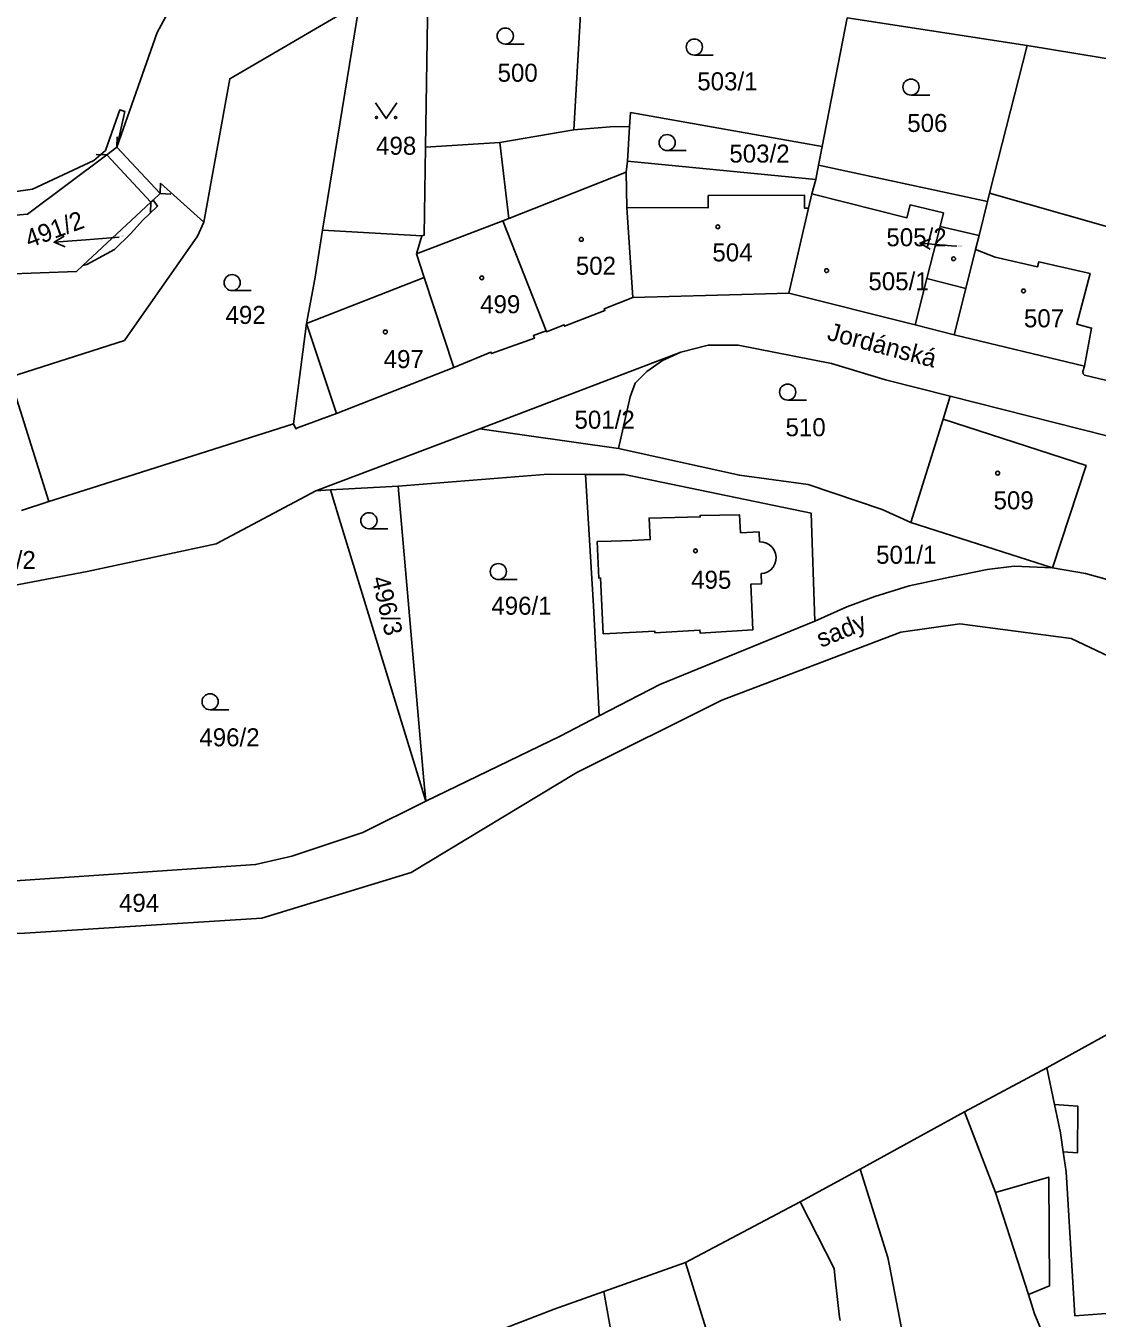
# Model space of a CAD drawing. Extents: x -737240 to -735272, y -1119606 to -1117878.
# Drawn here: x -736020.4 to -735919.3, y -1119366 to -1119244 of the extents above; entities that cross this region are included whole.
import ezdxf

# ---------------------------------------------------------------- set-up
doc = ezdxf.new("R2010")
doc.units = 0
for name, color, linetype in [('Level 1', 7, 'Continuous'), ('Level 15', 7, 'Continuous'), ('Level 16', 7, 'Continuous'), ('Level 18', 7, 'Continuous'), ('Level 19', 7, 'Continuous'), ('Level 25', 7, 'Continuous'), ('Level 4', 7, 'Continuous')]:
    doc.layers.add(name, color=color, linetype=linetype)

msp = doc.modelspace()

# ---------------------------------------------------------------- linework, layer by layer
at = {"layer": 'Level 1'}
for p, q in [((-735967.92, -1119240.79), (-735968.69, -1119253.86)), ((-735988.91, -1119241.9), (-735992.4, -1119263.34)), ((-735982.47, -1119241.31), (-735982.68, -1119255.51)), ((-735945.24, -1119255.42), (-735942.89, -1119243.29)), ((-735942.89, -1119243.29), (-735925.91, -1119245.9)), ((-735925.91, -1119245.9), (-735929.44, -1119259.84)), ((-735925.91, -1119245.9), (-735904.04, -1119249.53)), ((-735968.69, -1119253.86), (-735975.67, -1119255.04)), ((-735963.43, -1119253.57), (-735963.62, -1119256.82)), ((-736011.82, -1119255.51), (-736012.77, -1119256.22)), ((-735975.67, -1119255.04), (-735974.82, -1119262.24)), ((-735945.59, -1119257.21), (-735945.24, -1119255.42)), ((-735963.62, -1119256.82), (-735963.74, -1119257.87)), ((-735945.85, -1119258.54), (-735963.62, -1119256.82)), ((-735963.74, -1119257.87), (-735963.69, -1119261.2)), ((-735945.59, -1119257.21), (-735945.85, -1119258.54)), ((-735929.64, -1119260.62), (-735945.59, -1119257.21)), ((-735945.85, -1119258.54), (-735946.23, -1119259.91)), ((-736008.61, -1119260.7), (-736008.38, -1119260.49)), ((-736008.38, -1119260.49), (-736007.73, -1119259.88)), ((-735946.23, -1119259.91), (-735946.54, -1119261.24)), ((-735929.64, -1119260.62), (-735930.44, -1119263.84)), ((-735929.44, -1119259.84), (-735929.64, -1119260.62)), ((-736015.02, -1119266.67), (-736008.61, -1119260.7)), ((-735963.69, -1119261.2), (-735963.12, -1119269.7)), ((-735946.54, -1119261.24), (-735948.38, -1119269.27)), ((-735974.82, -1119262.24), (-735975.38, -1119262.46)), ((-735975.38, -1119262.46), (-735971.31, -1119272.83)), ((-735934.12, -1119262.98), (-735935.36, -1119267.89)), ((-735930.44, -1119263.84), (-735934.12, -1119262.98)), ((-735992.4, -1119263.34), (-735983.02, -1119263.88)), ((-735983.02, -1119263.88), (-735983.54, -1119265.57)), ((-735930.44, -1119263.84), (-735930.78, -1119265.16)), ((-735930.78, -1119265.16), (-735931.69, -1119268.84)), ((-735983.54, -1119265.57), (-735982.81, -1119267.8)), ((-735982.81, -1119267.8), (-735980.02, -1119276.3)), ((-735935.36, -1119267.89), (-735931.69, -1119268.84)), ((-735931.69, -1119268.84), (-735932.78, -1119273.21)), ((-735936.46, -1119272.28), (-735948.38, -1119269.27)), ((-735993.93, -1119272.14), (-735995.15, -1119281.61)), ((-735932.78, -1119273.21), (-735936.46, -1119272.28)), ((-735920.48, -1119276.16), (-735932.78, -1119273.21)), ((-735977.57, -1119282.08), (-735958.59, -1119274.85)), ((-735980.02, -1119276.3), (-735991.1, -1119280.64)), ((-735933.82, -1119281.16), (-735933.15, -1119279.01)), ((-735936.87, -1119290.92), (-735933.82, -1119281.16)), ((-735993.05, -1119287.93), (-735977.57, -1119282.08)), ((-735977.57, -1119282.08), (-735964.47, -1119283.94)), ((-735985.26, -1119287.5), (-735991.67, -1119287.85)), ((-735993.05, -1119287.93), (-735991.67, -1119287.85)), ((-736020.83, -1119289.79), (-736018.23, -1119288.95)), ((-735936.87, -1119290.92), (-735923.49, -1119295.21)), ((-735931.81, -1119346.55), (-735924.05, -1119342.41)), ((-735924.05, -1119342.41), (-735923.32, -1119345.87)), ((-735941.67, -1119351.96), (-735931.81, -1119346.55)), ((-735931.81, -1119346.55), (-735928.9, -1119354.18)), ((-735947.33, -1119355.06), (-735941.67, -1119351.96)), ((-735928.9, -1119354.18), (-735925.76, -1119363.8)), ((-735958.14, -1119360.78), (-735947.33, -1119355.06)), ((-735965.86, -1119363.51), (-735958.14, -1119360.78)), ((-735958.14, -1119360.78), (-735953.28, -1119376.45)), ((-735965.86, -1119363.51), (-735964.59, -1119370.68))]:
    msp.add_line(p, q, dxfattribs=at)
for points in [[(-736005.28, -1119239.62), (-736008.01, -1119244.67), (-736011.82, -1119255.51)], [(-736003.6, -1119262.58), (-736001.17, -1119249.03), (-735988.91, -1119241.9)], [(-736069.75, -1119267.58), (-736068.68, -1119267.02), (-736065.01, -1119265.06), (-736052.81, -1119263.37), (-736043.77, -1119262.54), (-736036.59, -1119261.35), (-736028.31, -1119260.39), (-736023.81, -1119260.04), (-736019.8, -1119259.47), (-736014, -1119256.74), (-736012.9, -1119255.81), (-736011.53, -1119251.97), (-736011.06, -1119252.14), (-736011.82, -1119255.51)], [(-735945.24, -1119255.42), (-735963.33, -1119252.23), (-735963.43, -1119253.57)], [(-735968.69, -1119253.86), (-735964.89, -1119253.55), (-735963.43, -1119253.57)], [(-735982.68, -1119255.51), (-735982.81, -1119263.79), (-735983.02, -1119263.88)], [(-735982.68, -1119255.51), (-735981.68, -1119255.44), (-735975.67, -1119255.04)], [(-736012.77, -1119256.22), (-736020.26, -1119261.83), (-736041.28, -1119263.6), (-736057.13, -1119267.13), (-736058.3, -1119267.39), (-736068.51, -1119269.66)], [(-736007.73, -1119259.88), (-736007.7, -1119258.9), (-736003.6, -1119262.58)], [(-736008.38, -1119260.49), (-736007.98, -1119261.05), (-736009.39, -1119262.41), (-736010.5, -1119263.66), (-736012.06, -1119265.15), (-736014.66, -1119266.58), (-736015.02, -1119266.67)], [(-735929.44, -1119259.84), (-735910.99, -1119265.1), (-735905.3, -1119266.72)], [(-736018.23, -1119288.95), (-736021.92, -1119277.22), (-736011.11, -1119273.73), (-736004.21, -1119263.91), (-736003.6, -1119262.58)], [(-735992.4, -1119263.34), (-735993.15, -1119267.96), (-735993.93, -1119272.14)], [(-736029.39, -1119267.73), (-736015.62, -1119267.23), (-736015.02, -1119266.67)], [(-735963.12, -1119269.7), (-735965.82, -1119270.75), (-735965.76, -1119270.91), (-735969.56, -1119272.4), (-735969.61, -1119272.26), (-735971.27, -1119272.92), (-735971.31, -1119272.83)], [(-735948.38, -1119269.27), (-735951.69, -1119269.38), (-735963.12, -1119269.7)], [(-735971.31, -1119272.83), (-735972.5, -1119273.28), (-735972.41, -1119273.52), (-735976.47, -1119274.98), (-735976.52, -1119274.84), (-735980.02, -1119276.3)], [(-735958.59, -1119274.85), (-735960.32, -1119275.63), (-735961.8, -1119276.66), (-735962.89, -1119277.76), (-735963.38, -1119279.07), (-735964.47, -1119283.94)], [(-735958.59, -1119274.85), (-735956.02, -1119274.19), (-735953.19, -1119274.2), (-735944.38, -1119275.93), (-735939.26, -1119277.47), (-735933.15, -1119279.01)], [(-735906.34, -1119280.86), (-735911.24, -1119279.21), (-735920.48, -1119277.01), (-735920.6, -1119276.9), (-735920.63, -1119276.68), (-735920.48, -1119276.16)], [(-735933.15, -1119279.01), (-735915.76, -1119283.4), (-735915.74, -1119297.03)], [(-735991.1, -1119280.64), (-735994.77, -1119281.99), (-735994.93, -1119282.07), (-735995.15, -1119281.61)], [(-735995.15, -1119281.61), (-736014.26, -1119287.67), (-736018.23, -1119288.95)], [(-735964.47, -1119283.94), (-735953.05, -1119286.47), (-735946.58, -1119287.35), (-735939.57, -1119289.71), (-735936.87, -1119290.92)], [(-735985.26, -1119287.5), (-735971.11, -1119286.36), (-735967.6, -1119286.38)], [(-735982.67, -1119317.24), (-735982.87, -1119314.92), (-735984.63, -1119294.66), (-735985.26, -1119287.5)], [(-735966.31, -1119309.19), (-735966.82, -1119298.79), (-735967.6, -1119286.38)], [(-735967.6, -1119286.38), (-735963.92, -1119286.4), (-735946.29, -1119290.03), (-735945.93, -1119300.25)], [(-736027.56, -1119297.99), (-736014.63, -1119295.55), (-736002.46, -1119292.93), (-735993.05, -1119287.93)], [(-735991.67, -1119287.85), (-735990.84, -1119290.55), (-735982.67, -1119317.24)], [(-735945.93, -1119300.25), (-735942.91, -1119298.9), (-735940.29, -1119297.92), (-735937.02, -1119296.9), (-735933.21, -1119296.07), (-735929.66, -1119295.35), (-735927.12, -1119295.05), (-735923.49, -1119295.21)], [(-735923.49, -1119295.21), (-735920.4, -1119295.73), (-735915.74, -1119297.03)], [(-735906.61, -1119322.26), (-735913.03, -1119311.94), (-735911.24, -1119310.59), (-735915.84, -1119304.66), (-735921.75, -1119301.86), (-735932.25, -1119300.5), (-735937.81, -1119301.29), (-735954.72, -1119307.69), (-735968.39, -1119314.51), (-735984.03, -1119323.95), (-735998.13, -1119328.26), (-736020.51, -1119329.7), (-736056.45, -1119331.03), (-736058.63, -1119331.81), (-736077.8, -1119335.12), (-736088.05, -1119337.19), (-736102.43, -1119335.25), (-736105.41, -1119333.17), (-736121.82, -1119328.91), (-736140.39, -1119326.83), (-736161.47, -1119324.23)], [(-735966.31, -1119309.19), (-735960.58, -1119306.22), (-735945.93, -1119300.25)], [(-735982.67, -1119317.24), (-735969.97, -1119311.09), (-735966.31, -1119309.19)], [(-736044.16, -1119325.56), (-736026.51, -1119325.09), (-735998.73, -1119323.22), (-735995.3, -1119322.41), (-735988.61, -1119320.19), (-735982.67, -1119317.24)], [(-735924.05, -1119342.41), (-735915.33, -1119337.58), (-735906.33, -1119337.59)], [(-735923.32, -1119345.87), (-735922.75, -1119348.54), (-735922.5, -1119350.32)], [(-735922.5, -1119350.32), (-735922.23, -1119352.23), (-735921.62, -1119362.11), (-735921.39, -1119365.81), (-735916.3, -1119365.44), (-735916.34, -1119364.99), (-735908.36, -1119364.42)], [(-735947.33, -1119355.06), (-735944.12, -1119361.34), (-735944.01, -1119362.33), (-735943.6, -1119365.93), (-735943.54, -1119366.25)], [(-735976.5, -1119367.49), (-735970.53, -1119365.19), (-735965.86, -1119363.51)], [(-735925.76, -1119363.8), (-735925.21, -1119365.62), (-735921.15, -1119375.3)]]:
    msp.add_lwpolyline(points, dxfattribs=at)
at = {"layer": 'Level 16'}
for points in [[(-736016.717, -1119264.888), (-736017.752, -1119264.464), (-736016.792, -1119263.891)], [(-736011.6, -1119264), (-736014.76, -1119264.24), (-736017.752, -1119264.464)], [(-735935.066, -1119265.136), (-735936.019, -1119264.552), (-735934.98, -1119264.14)], [(-735932.54, -1119264.85), (-735933.03, -1119264.81), (-735936.019, -1119264.552)]]:
    msp.add_lwpolyline(points, dxfattribs=at)
at = {"layer": 'Level 25'}
for p, q in [((-735973.378, -1119245.76), (-735975.16, -1119245.76)), ((-735955.528, -1119246.8), (-735957.31, -1119246.8)), ((-735935.078, -1119250.58), (-735936.86, -1119250.58)), ((-736011.788, -1119254.512), (-736011.82, -1119255.51)), ((-736013.771, -1119256.185), (-736012.77, -1119256.22)), ((-735958.098, -1119255.82), (-735959.88, -1119255.82)), ((-736006.736, -1119259.922), (-736007.73, -1119259.88)), ((-736008.643, -1119261.694), (-736008.61, -1119260.7)), ((-735999.158, -1119269.04), (-736000.94, -1119269.04)), ((-735946.718, -1119279.37), (-735948.5, -1119279.37)), ((-735986.248, -1119291.51), (-735988.03, -1119291.51)), ((-735974.028, -1119296.31), (-735975.81, -1119296.31)), ((-736001.238, -1119308.6), (-736003.02, -1119308.6))]:
    msp.add_line(p, q, dxfattribs=at)
msp.add_lwpolyline([(-735985.41, -1119251.3), (-735986.41, -1119252.8), (-735987.41, -1119251.3)], dxfattribs=at)
for centre in [(-735987.31, -1119252.7), (-735985.51, -1119252.7)]:
    msp.add_circle(centre, 0.1, dxfattribs=at)
for centre, major_axis, ratio in [((-735975.16, -1119245.004), (0.764, 0), 0.9894236), ((-735957.31, -1119246.044), (0.764, 0), 0.9894236), ((-735936.86, -1119249.824), (0.764, 0), 0.9894236), ((-735959.88, -1119255.064), (0.764, 0), 0.9894236), ((-735955.09, -1119263.02), (0.18, 0), 0.9848078), ((-735967.98, -1119264.2), (0.18, 0), 0.9848078), ((-735932.84, -1119266.03), (0.18, 0), 0.9848078), ((-736000.94, -1119268.284), (0.764, 0), 0.9894236), ((-735977.38, -1119267.83), (0.18, 0), 0.9848078), ((-735944.83, -1119267.15), (0.18, 0), 0.9848078), ((-735926.24, -1119269.07), (0.18, 0), 0.9848078), ((-735986.48, -1119272.94), (0.18, 0), 0.9848078), ((-735948.5, -1119278.614), (0.764, 0), 0.9894236), ((-735928.68, -1119286.27), (0.18, 0), 0.9848078), ((-735988.03, -1119290.754), (0.764, 0), 0.9894236), ((-735957.21, -1119293.6), (0.18, 0), 0.9848078), ((-735975.81, -1119295.554), (0.764, 0), 0.9894236), ((-736003.02, -1119307.844), (0.764, 0), 0.9894236)]:
    msp.add_ellipse(centre, major_axis=major_axis, ratio=ratio, dxfattribs=at)
at = {"layer": 'Level 4'}
for p, q in [((-736011.82, -1119255.51), (-736007.73, -1119259.88)), ((-736012.77, -1119256.22), (-736008.61, -1119260.7)), ((-735974.82, -1119262.24), (-735963.74, -1119257.87)), ((-735983.54, -1119265.57), (-735975.38, -1119262.46)), ((-735993.93, -1119272.14), (-735982.81, -1119267.8)), ((-735936.46, -1119272.28), (-735935.36, -1119267.89)), ((-735993.93, -1119272.14), (-735991.1, -1119280.64))]:
    msp.add_line(p, q, dxfattribs=at)
for points in [[(-735946.54, -1119261.24), (-735946.92, -1119261.24), (-735946.92, -1119260.02), (-735956, -1119260.07), (-735956, -1119261.22), (-735963.69, -1119261.2)], [(-735934.12, -1119262.98), (-735933.8, -1119261.71), (-735936.95, -1119260.95), (-735937.26, -1119262.18), (-735946.23, -1119259.91)], [(-735920.48, -1119276.16), (-735919.81, -1119272.57), (-735921.22, -1119272.2), (-735919.96, -1119267.42), (-735924.81, -1119266.32), (-735924.91, -1119266.79), (-735928.93, -1119265.88), (-735930.78, -1119265.16)], [(-735923.49, -1119295.21), (-735920.34, -1119285.55), (-735933.82, -1119281.16)], [(-735952.94, -1119291.89), (-735951.2, -1119291.82), (-735951.16, -1119292.76), (-735950.825, -1119292.781), (-735950.503, -1119292.876), (-735950.21, -1119293.041), (-735949.961, -1119293.266), (-735949.769, -1119293.542), (-735949.643, -1119293.853), (-735949.59, -1119294.185), (-735949.612, -1119294.52), (-735949.708, -1119294.842), (-735949.874, -1119295.134), (-735950.1, -1119295.382), (-735950.377, -1119295.573), (-735950.688, -1119295.698), (-735951.02, -1119295.75), (-735950.98, -1119296.72), (-735951.99, -1119296.76), (-735951.8, -1119301.07), (-735956.77, -1119301.36), (-735956.79, -1119301.08), (-735961.04, -1119301.33), (-735961.05, -1119301.18), (-735962.8, -1119301.28), (-735965.91, -1119301.43), (-735966.18, -1119296.16), (-735966.33, -1119296.17), (-735966.48, -1119292.72), (-735965.17, -1119292.68), (-735963.22, -1119292.62), (-735961.48, -1119292.53), (-735961.58, -1119290.51), (-735956.76, -1119290.4), (-735956.77, -1119290.25), (-735953.04, -1119290.21), (-735952.94, -1119291.89)], [(-735922.5, -1119350.32), (-735921.14, -1119350.41), (-735921.12, -1119346.01), (-735923.32, -1119345.87)], [(-735925.18, -1119375.76), (-735925.12, -1119374.95), (-735927.81, -1119374.88), (-735927.84, -1119371.54), (-735931.34, -1119371.84), (-735931.44, -1119370.7), (-735937.02, -1119370.76), (-735938.86, -1119361.26), (-735939.04, -1119360.32), (-735941.67, -1119351.96)], [(-735928.9, -1119354.18), (-735923.86, -1119352.71), (-735923.79, -1119362.99), (-735925.76, -1119363.8)]]:
    msp.add_lwpolyline(points, dxfattribs=at)

# ---------------------------------------------------------------- texts
at = {"layer": 'Level 15'}
for s, rotation, p in [('Jordánská', 345.32064, (-735944.87, -1119273.659)), ('sady', 22.36185, (-735945.348, -1119302.763))]:
    msp.add_text(s, height=1.7, rotation=rotation, dxfattribs=at).set_placement(p)
at = {"layer": 'Level 16'}
msp.add_text('491/2', height=1.7, rotation=20.1951, dxfattribs=at).set_placement((-736020.094, -1119265.024))
for s, p in [('505/2', (-735939.185, -1119264.85)), ('490/2', (-736025.165, -1119295.32))]:
    msp.add_text(s, height=1.7, dxfattribs=at).set_placement(p)
at = {"layer": 'Level 18'}
for s, p in [('500', (-735975.885, -1119249.32)), ('503/1', (-735957.035, -1119250.13)), ('506', (-735937.215, -1119254.06)), ('498', (-735987.355, -1119256.21)), ('503/2', (-735954.005, -1119256.95)), ('492', (-736001.565, -1119272.18)), ('501/2', (-735968.625, -1119282.07)), ('510', (-735948.705, -1119282.78)), ('501/1', (-735940.155, -1119294.82)), ('496/1', (-735976.475, -1119299.63)), ('496/2', (-736004.035, -1119312.05)), ('494', (-736011.625, -1119327.68))]:
    msp.add_text(s, height=1.7, dxfattribs=at).set_placement(p)
for s, height, rotation, p in [('491/2', 0.1, 10.56104, (-736011.477, -1119263.977)), ('496/3', 1.7, 283.51251, (-735987.793, -1119296.196))]:
    msp.add_text(s, height=height, rotation=rotation, dxfattribs=at).set_placement(p)
at = {"layer": 'Level 19'}
for s, height, p in [('504', 1.7, (-735955.61, -1119266.28)), ('505/2', 0.1, (-735932.39, -1119264.85)), ('502', 1.7, (-735968.5, -1119267.54)), ('505/1', 1.7, (-735940.88, -1119269)), ('499', 1.7, (-735977.53, -1119271.17)), ('507', 1.7, (-735926.2, -1119272.5)), ('497', 1.7, (-735986.64, -1119276.35)), ('509', 1.7, (-735929.07, -1119289.68)), ('495', 1.7, (-735957.61, -1119297.18))]:
    msp.add_text(s, height=height, dxfattribs=at).set_placement(p)

doc.saveas('drawing.dxf')
